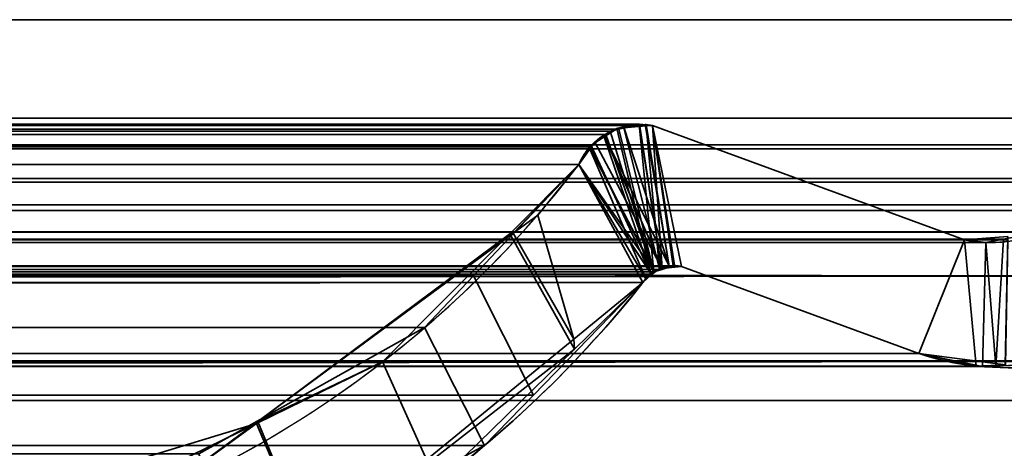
# Model space of a CAD drawing. Header units: millimetres. Extents: x -603 to 3703, y -120 to 193.
# Tile 583 of 656: x 1978.99 to 1985.03, y 0.02 to 2.65. Entities that reach past the tile are written whole.
import ezdxf

# ---------------------------------------------------------------- set-up
doc = ezdxf.new("R2010")
doc.units = ezdxf.units.MM
doc.layers.add('152', color=7, linetype='Continuous', true_color=0xffffff)

# ---------------------------------------------------------------- blocks, each defined once
blk = doc.blocks.new('UG_SURFACE_002')
at = {"layer": '152', "color": 252, "linetype": 'Continuous', "lineweight": 35}
for points in [[(2177.5, -35, 2213.0001), (2177.5, 174.4, 2213.0001), (822.5, 174.4, 2213.0001), (822.5, -35, 2213.0001)], [(972.5, -35, 2063), (972.5, 174.4, 2063), (2027.4999, 174.4, 2063), (2027.4999, -35, 2063)]]:
    blk.add_3dface(points, dxfattribs=at)
blk = doc.blocks.new('UG_SURFACE_089')
at = {"layer": '152', "color": 252, "linetype": 'Continuous', "lineweight": 35}
for points in [[(1011, -46.92, 2022.5), (1989, -46.92, 2022.5), (1989, 14.42, 2022.5), (1011, 14.42, 2022.5)], [(1012.5, -46.92, 2020.9999), (1012.5, 14.42, 2020.9999), (1987.5, 14.42, 2020.9999), (1987.5, -46.92, 2020.9999)]]:
    blk.add_3dface(points, dxfattribs=at)
blk = doc.blocks.new('UG_SURFACE_144')
at = {"layer": '152', "color": 7, "linetype": 'Continuous', "lineweight": 35}
for points in [[(1986.675, 2.6459, 2020.175), (1986.6284, 5.9608, 2020.1285), (1013.3716, 5.9608, 2020.1285), (1013.325, 2.6459, 2020.175)], [(1014.2951, 2.0412, 2019.2049), (1014.3776, 4.9715, 2019.1224), (1985.6224, 4.9715, 2019.1224), (1985.7049, 2.0412, 2019.2049)], [(1986.6695, 1.0733, 2020.1695), (1013.325, 2.6459, 2020.175), (1013.2391, 0.3109, 2020.2608)], [(1986.6695, 1.0733, 2020.1695), (1986.675, 2.6459, 2020.175), (1013.325, 2.6459, 2020.175)], [(1014.2951, 2.0412, 2019.2049), (1985.7049, 2.0412, 2019.2049), (1985.6882, 1.8784, 2019.1882), (1014.3118, 1.8784, 2019.1882)], [(1017.1266, 1.997, 2016.3734), (1015.2102, 1.295, 2018.2898), (1984.7898, 1.295, 2018.2898), (1982.8734, 1.997, 2016.3734)], [(1017.1266, 1.997, 2016.3734), (1982.8734, 1.997, 2016.3734), (1982.7933, 2.0043, 2016.2933)], [(1982.7933, 2.0043, 2016.2933), (1017.2083, 1.9879, 2016.2916), (1017.1266, 1.997, 2016.3734)], [(1982.7933, 2.0043, 2016.2933), (1982.7911, 2.0038, 2016.2911), (1017.2083, 1.9879, 2016.2916)], [(1017.3337, 1.974, 2016.1662), (1017.2083, 1.9879, 2016.2916), (1982.7911, 2.0038, 2016.2911)], [(1982.7911, 2.0038, 2016.2911), (1982.6667, 1.974, 2016.1667), (1017.3337, 1.974, 2016.1662)], [(1982.6667, 1.974, 2016.1667), (1982.7911, 2.0038, 2016.2911), (1982.8825, 1.0991, 2016.3825)], [(1982.9315, 1.1144, 2016.4316), (1982.7911, 2.0038, 2016.2911), (1982.7933, 2.0043, 2016.2933)], [(1982.9315, 1.1144, 2016.4316), (1982.8825, 1.0991, 2016.3825), (1982.7911, 2.0038, 2016.2911)], [(1982.7933, 2.0043, 2016.2933), (1982.8734, 1.997, 2016.3734), (1983.0011, 1.1363, 2016.5012), (1982.9315, 1.1144, 2016.4316)], [(1982.8734, 1.997, 2016.3734), (1983.0514, 1.1329, 2016.5515), (1983.0031, 1.1361, 2016.5031)], [(1984.5084, 0.5991, 2018.0085), (1983.0514, 1.1329, 2016.5515), (1982.8734, 1.997, 2016.3734), (1984.7898, 1.295, 2018.2898)], [(1983.0031, 1.1361, 2016.5031), (1983.0011, 1.1363, 2016.5012), (1982.8734, 1.997, 2016.3734)], [(1017.3662, 1.9704, 2016.1338), (1017.3337, 1.974, 2016.1662), (1982.6667, 1.974, 2016.1667)], [(1017.3662, 1.9704, 2016.1338), (1982.6667, 1.974, 2016.1667), (1982.6149, 1.9616, 2016.115)], [(1982.6149, 1.9616, 2016.115), (1017.4114, 1.9379, 2016.0887), (1017.3662, 1.9704, 2016.1338)], [(1982.6149, 1.9616, 2016.115), (1982.5877, 1.941, 2016.0878), (1017.4114, 1.9379, 2016.0887)], [(1017.5066, 1.8695, 2015.9934), (1017.4114, 1.9379, 2016.0887), (1982.5877, 1.941, 2016.0878)], [(1017.5066, 1.8695, 2015.9934), (1982.5877, 1.941, 2016.0878), (1982.4934, 1.8695, 2015.9934)], [(1982.4915, 1.8664, 2015.9914), (1982.4934, 1.8695, 2015.9934), (1982.5877, 1.941, 2016.0878), (1982.8825, 1.0991, 2016.3825)], [(1982.5877, 1.941, 2016.0878), (1982.6149, 1.9616, 2016.115), (1982.8825, 1.0991, 2016.3825)], [(1982.8825, 1.0991, 2016.3825), (1982.6149, 1.9616, 2016.115), (1982.6667, 1.974, 2016.1667)], [(1014.3118, 1.8784, 2019.1882), (1985.6882, 1.8784, 2019.1882), (1985.6794, 1.8545, 2019.1793)], [(1985.6794, 1.8545, 2019.1793), (1014.3186, 1.8526, 2019.1815), (1014.3118, 1.8784, 2019.1882)], [(1014.3309, 1.8061, 2019.1691), (1014.3186, 1.8526, 2019.1815), (1985.6794, 1.8545, 2019.1793)], [(1014.3309, 1.8061, 2019.1691), (1985.6794, 1.8545, 2019.1793), (1985.6114, 1.6712, 2019.1114)], [(1982.4934, 1.8695, 2015.9934), (1017.5085, 1.8664, 2015.9914), (1017.5066, 1.8695, 2015.9934)], [(1982.4934, 1.8695, 2015.9934), (1982.4915, 1.8664, 2015.9914), (1017.5085, 1.8664, 2015.9914)], [(1017.5085, 1.8664, 2015.9914), (1982.4915, 1.8664, 2015.9914), (1982.4214, 1.7573, 2015.9214), (1017.5786, 1.7573, 2015.9214)], [(1982.8825, 1.0991, 2016.3825), (1982.8674, 1.0844, 2016.3674), (1982.4214, 1.7573, 2015.9214), (1982.4915, 1.8664, 2015.9914)], [(1014.3309, 1.8061, 2019.1691), (1985.6114, 1.6712, 2019.1114), (1985.5958, 1.65, 2019.0959)], [(1985.5958, 1.65, 2019.0959), (1014.405, 1.6498, 2019.0949), (1014.3309, 1.8061, 2019.1691)], [(1017.5786, 1.7573, 2015.9214), (1982.4214, 1.7573, 2015.9214), (1981.7749, 1.0741, 2015.275), (1018.2251, 1.0741, 2015.275)], [(1981.7749, 1.0741, 2015.275), (1982.4214, 1.7573, 2015.9214), (1982.8143, 1.0331, 2016.3143), (1982.1423, 0.3422, 2015.6424)], [(1982.4214, 1.7573, 2015.9214), (1982.8674, 1.0844, 2016.3674), (1982.8143, 1.0331, 2016.3143)], [(1014.405, 1.6498, 2019.0949), (1985.5958, 1.65, 2019.0959), (1985.4931, 1.5104, 2018.9931)], [(1014.4185, 1.6214, 2019.0816), (1014.405, 1.6498, 2019.0949), (1985.4931, 1.5104, 2018.9931)], [(1014.4185, 1.6214, 2019.0816), (1985.4931, 1.5104, 2018.9931), (1985.4424, 1.4748, 2018.9424)], [(1985.4424, 1.4748, 2018.9424), (1014.5568, 1.4693, 2018.9433), (1014.4185, 1.6214, 2019.0816)], [(1014.5789, 1.4448, 2018.9211), (1014.5568, 1.4693, 2018.9433), (1985.4424, 1.4748, 2018.9424)], [(1014.5789, 1.4448, 2018.9211), (1985.4424, 1.4748, 2018.9424), (1985.2571, 1.3446, 2018.7571)], [(1014.5789, 1.4448, 2018.9211), (1985.2571, 1.3446, 2018.7571), (1985.2486, 1.3429, 2018.7485)], [(1985.2486, 1.3429, 2018.7485), (1014.7544, 1.3555, 2018.7457), (1014.5789, 1.4448, 2018.9211)], [(1014.8538, 1.3048, 2018.6462), (1014.7544, 1.3555, 2018.7457), (1985.2486, 1.3429, 2018.7485)], [(1014.9699, 1.3016, 2018.5301), (1014.8538, 1.3048, 2018.6462), (1985.2486, 1.3429, 2018.7485)], [(1985.2486, 1.3429, 2018.7485), (1985.0287, 1.3001, 2018.5287), (1014.9699, 1.3016, 2018.5301)], [(1985.604, 0.5495, 2019.104), (1984.9817, 0.5216, 2018.4817), (1985.0287, 1.3001, 2018.5287), (1985.2486, 1.3429, 2018.7485)], [(1014.9699, 1.3016, 2018.5301), (1985.0287, 1.3001, 2018.5287), (1984.9199, 1.2788, 2018.42)], [(1015.2102, 1.295, 2018.2898), (1014.9699, 1.3016, 2018.5301), (1984.9199, 1.2788, 2018.42)], [(1984.9199, 1.2788, 2018.42), (1984.7898, 1.295, 2018.2898), (1015.2102, 1.295, 2018.2898)], [(1984.7898, 1.295, 2018.2898), (1984.9199, 1.2788, 2018.42), (1984.8992, 0.5179, 2018.3992), (1984.5084, 0.5991, 2018.0085)], [(1984.9817, 0.5216, 2018.4817), (1984.8992, 0.5179, 2018.3992), (1984.9199, 1.2788, 2018.42)], [(1984.9817, 0.5216, 2018.4817), (1984.9199, 1.2788, 2018.42), (1985.0287, 1.3001, 2018.5287)], [(1983.0514, 1.1329, 2016.5515), (1984.5084, 0.5991, 2018.0085), (1015.4916, 0.5991, 2018.0085), (1016.9486, 1.1329, 2016.5515)], [(1983.0514, 1.1329, 2016.5515), (1016.9486, 1.1329, 2016.5515), (1016.9967, 1.1297, 2016.5033)], [(1983.0011, 1.1363, 2016.5012), (1016.9967, 1.1297, 2016.5033), (1017.0606, 1.1255, 2016.4394)], [(1983.0011, 1.1363, 2016.5012), (1983.0031, 1.1361, 2016.5031), (1016.9967, 1.1297, 2016.5033)], [(1016.9967, 1.1297, 2016.5033), (1983.0031, 1.1361, 2016.5031), (1983.0514, 1.1329, 2016.5515)], [(1017.0606, 1.1255, 2016.4394), (1982.9315, 1.1144, 2016.4316), (1983.0011, 1.1363, 2016.5012)], [(1017.0606, 1.1255, 2016.4394), (1017.0691, 1.1208, 2016.4309), (1982.9315, 1.1144, 2016.4316)], [(1982.8825, 1.0991, 2016.3825), (1017.0691, 1.1208, 2016.4309), (1017.1335, 1.0854, 2016.3665)], [(1982.8825, 1.0991, 2016.3825), (1982.9315, 1.1144, 2016.4316), (1017.0691, 1.1208, 2016.4309)], [(1017.1335, 1.0854, 2016.3665), (1982.8674, 1.0844, 2016.3674), (1982.8825, 1.0991, 2016.3825)], [(1013.2391, 0.3109, 2020.2608), (1986.7144, 0.3099, 2020.2143), (1986.6695, 1.0733, 2020.1695)], [(1982.8674, 1.0844, 2016.3674), (1017.1335, 1.0854, 2016.3665), (1017.1434, 1.08, 2016.3567)], [(1017.1434, 1.08, 2016.3567), (1982.8143, 1.0331, 2016.3143), (1982.8674, 1.0844, 2016.3674)], [(1017.1434, 1.08, 2016.3567), (1017.1857, 1.0331, 2016.3143), (1982.8143, 1.0331, 2016.3143)], [(1982.8143, 1.0331, 2016.3143), (1017.1857, 1.0331, 2016.3143), (1017.8912, 0.4417, 2015.6088)], [(1017.8912, 0.4417, 2015.6088), (1982.1423, 0.3422, 2015.6424), (1982.8143, 1.0331, 2016.3143)], [(1018.5249, 0.7572, 2014.9751), (1018.2251, 1.0741, 2015.275), (1981.7749, 1.0741, 2015.275)], [(1018.5249, 0.7572, 2014.9751), (1981.7749, 1.0741, 2015.275), (1981.4751, 0.7572, 2014.9751)], [(1982.1423, 0.3422, 2015.6424), (1981.8425, 0.0339, 2015.3425), (1981.4751, 0.7572, 2014.9751), (1981.7749, 1.0741, 2015.275)], [(1981.4751, 0.7572, 2014.9751), (1980.0892, -0.0172, 2013.5891), (1019.9108, -0.0172, 2013.5891), (1018.5249, 0.7572, 2014.9751)], [(1980.0892, -0.0172, 2013.5891), (1981.4751, 0.7572, 2014.9751), (1981.8425, 0.0339, 2015.3425), (1980.3668, -0.7665, 2013.8669)], [(1014.2697, -0.8721, 2019.2304), (1985.6925, 0.5499, 2019.1925), (1985.6869, -0.4242, 2019.187)], [(1014.2697, -0.8721, 2019.2304), (1014.3075, 0.5499, 2019.1925), (1985.6925, 0.5499, 2019.1925)], [(1014.3124, 0.5521, 2019.1877), (1985.6876, 0.5521, 2019.1877), (1985.6925, 0.5499, 2019.1925), (1014.3075, 0.5499, 2019.1925)], [(1985.6853, 0.5531, 2019.1853), (1014.3124, 0.5521, 2019.1877), (1014.3147, 0.5531, 2019.1853)], [(1985.6853, 0.5531, 2019.1853), (1985.6876, 0.5521, 2019.1877), (1014.3124, 0.5521, 2019.1877)], [(1014.3147, 0.5531, 2019.1853), (1014.3213, 0.5528, 2019.1786), (1985.6787, 0.5528, 2019.1786)], [(1985.6787, 0.5528, 2019.1786), (1985.6853, 0.5531, 2019.1853), (1014.3147, 0.5531, 2019.1853)], [(1014.3213, 0.5528, 2019.1786), (1014.3424, 0.5517, 2019.1576), (1985.6576, 0.5519, 2019.1576)], [(1985.6576, 0.5519, 2019.1576), (1985.6787, 0.5528, 2019.1786), (1014.3213, 0.5528, 2019.1786)], [(1985.604, 0.5495, 2019.104), (1985.6576, 0.5519, 2019.1576), (1014.3424, 0.5517, 2019.1576)], [(1014.3424, 0.5517, 2019.1576), (1014.3961, 0.5491, 2019.1038), (1985.604, 0.5495, 2019.104)], [(1984.9817, 0.5216, 2018.4817), (1985.604, 0.5495, 2019.104), (1014.3961, 0.5491, 2019.1038)], [(1014.3961, 0.5491, 2019.1038), (1015.0189, 0.5188, 2018.481), (1984.9817, 0.5216, 2018.4817)], [(1015.077, 0.516, 2018.4231), (1984.5084, 0.5991, 2018.0085), (1984.8992, 0.5179, 2018.3992)], [(1015.077, 0.516, 2018.4231), (1015.4916, 0.5991, 2018.0085), (1984.5084, 0.5991, 2018.0085)], [(1984.8992, 0.5179, 2018.3992), (1984.9817, 0.5216, 2018.4817), (1015.0189, 0.5188, 2018.481)], [(1984.8992, 0.5179, 2018.3992), (1015.0189, 0.5188, 2018.481), (1015.077, 0.516, 2018.4231)], [(1981.8425, 0.0339, 2015.3425), (1017.8912, 0.4417, 2015.6088), (1019.3079, -0.7461, 2014.1921)], [(1981.8425, 0.0339, 2015.3425), (1982.1423, 0.3422, 2015.6424), (1017.8912, 0.4417, 2015.6088)], [(1986.8573, -2.122, 2020.3571), (1013.2391, 0.3109, 2020.2608), (1013.1508, -2.0882, 2020.3493)], [(1986.8573, -2.122, 2020.3571), (1986.7144, 0.3099, 2020.2143), (1013.2391, 0.3109, 2020.2608)], [(1981.8425, 0.0339, 2015.3425), (1019.3079, -0.7461, 2014.1921), (1019.6105, -0.83, 2013.8896)], [(1019.6105, -0.83, 2013.8896), (1980.3668, -0.7665, 2013.8669), (1981.8425, 0.0339, 2015.3425)]]:
    blk.add_3dface(points, dxfattribs=at)
blk = doc.blocks.new('UG_SURFACE_145')
at = {"layer": '152', "color": 7, "linetype": 'Continuous', "lineweight": 35}
for points in [[(1982.8292, 2.003, -7), (1982.6974, 1.9858, -7), (1982.697, 1.9825, 2016.197)], [(1982.697, 1.9825, 2016.197), (1982.8355, 1.9939, 2016.3355), (1982.8292, 2.003, -7)], [(1982.6974, 1.9858, -7), (1982.8292, 2.003, -7), (1982.9762, 1.1339, -7)], [(1982.9762, 1.1339, -7), (1982.8292, 2.003, -7), (1982.8352, 2.0022, -7)], [(1982.8355, 1.9939, 2016.3355), (1982.8352, 2.0022, -7), (1982.8292, 2.003, -7)], [(1983.0098, 1.1335, -7), (1982.9762, 1.1339, -7), (1982.8352, 2.0022, -7), (1982.8734, 1.997, -7)], [(1982.8734, 1.997, -7), (1982.8352, 2.0022, -7), (1982.8355, 1.9939, 2016.3355)], [(1982.8734, 1.997, 2016.3734), (1982.8355, 1.9939, 2016.3355), (1982.917, 1.1172, 2016.417), (1982.9324, 1.119, 2016.4325)], [(1982.8355, 1.9939, 2016.3355), (1982.8734, 1.997, 2016.3734), (1982.8734, 1.997, -7)], [(1982.8734, 1.997, -7), (1983.0514, 1.1329, -7), (1983.0098, 1.1335, -7)], [(1982.8734, 1.997, -7), (1984.7898, 1.295, -7), (1984.5084, 0.5991, -7), (1983.0514, 1.1329, -7)], [(1984.7898, 1.295, 2018.2898), (1982.8734, 1.997, 2016.3734), (1983.0514, 1.1329, 2016.5515), (1984.5084, 0.5991, 2018.0085)], [(1982.9324, 1.119, 2016.4325), (1983.0104, 1.1281, 2016.5102), (1982.8734, 1.997, 2016.3734)], [(1983.0104, 1.1281, 2016.5102), (1983.0514, 1.1329, 2016.5515), (1982.8734, 1.997, 2016.3734)], [(1982.8734, 1.997, 2016.3734), (1984.7898, 1.295, 2018.2898), (1984.7898, 1.295, -7), (1982.8734, 1.997, -7)], [(1982.6605, 1.9809, -7), (1982.5782, 1.9312, -7), (1982.5776, 1.9273, 2016.0775)], [(1982.5776, 1.9273, 2016.0775), (1982.6553, 1.979, 2016.1552), (1982.6605, 1.9809, -7)], [(1982.6553, 1.979, 2016.1552), (1982.5776, 1.9273, 2016.0775), (1982.866, 1.0806, 2016.366)], [(1982.9762, 1.1339, -7), (1982.5782, 1.9312, -7), (1982.6605, 1.9809, -7), (1982.6974, 1.9858, -7)], [(1982.6553, 1.979, 2016.1552), (1982.6974, 1.9858, -7), (1982.6605, 1.9809, -7)], [(1982.6553, 1.979, 2016.1552), (1982.697, 1.9825, 2016.197), (1982.6974, 1.9858, -7)], [(1982.866, 1.0806, 2016.366), (1982.917, 1.1172, 2016.417), (1982.697, 1.9825, 2016.197), (1982.6553, 1.979, 2016.1552)], [(1982.8355, 1.9939, 2016.3355), (1982.697, 1.9825, 2016.197), (1982.917, 1.1172, 2016.417)], [(1982.5193, 1.8956, -7), (1982.4911, 1.8559, -7), (1982.487, 1.8578, 2015.9869)], [(1982.487, 1.8578, 2015.9869), (1982.4977, 1.8741, 2015.9976), (1982.5193, 1.8956, -7)], [(1982.4977, 1.8741, 2015.9976), (1982.487, 1.8578, 2015.9869), (1982.8326, 1.0564, 2016.3326), (1982.866, 1.0806, 2016.366)], [(1982.9339, 1.1185, -7), (1982.8854, 1.1008, -7), (1982.4911, 1.8559, -7), (1982.5193, 1.8956, -7)], [(1982.4977, 1.8741, 2015.9976), (1982.5782, 1.9312, -7), (1982.5193, 1.8956, -7)], [(1982.4977, 1.8741, 2015.9976), (1982.5776, 1.9273, 2016.0775), (1982.5782, 1.9312, -7)], [(1982.866, 1.0806, 2016.366), (1982.5776, 1.9273, 2016.0775), (1982.4977, 1.8741, 2015.9976)], [(1982.5193, 1.8956, -7), (1982.5782, 1.9312, -7), (1982.9339, 1.1185, -7)], [(1982.5782, 1.9312, -7), (1982.9762, 1.1339, -7), (1982.9339, 1.1185, -7)], [(1982.8326, 1.0564, 2016.3326), (1982.487, 1.8578, 2015.9869), (1982.4214, 1.7573, 2015.9214)], [(1982.4214, 1.7573, 2015.9214), (1982.487, 1.8578, 2015.9869), (1982.4911, 1.8559, -7)], [(1982.4214, 1.7573, -7), (1982.4911, 1.8559, -7), (1982.8854, 1.1008, -7)], [(1982.4911, 1.8559, -7), (1982.4214, 1.7573, -7), (1982.4214, 1.7573, 2015.9214)], [(1981.9978, 1.3318, -7), (1982.4214, 1.7573, -7), (1982.8143, 1.0331, -7), (1982.3954, 0.6251, -7)], [(1982.4214, 1.7573, -7), (1981.9978, 1.3318, -7), (1982.0188, 1.3368, 2015.5189)], [(1982.0188, 1.3368, 2015.5189), (1982.1692, 1.4475, 2015.6691), (1982.4214, 1.7573, -7)], [(1982.4214, 1.7573, 2015.9214), (1982.1692, 1.4475, 2015.6691), (1982.3908, 0.6861, 2015.8908), (1982.8143, 1.0331, 2016.3143)], [(1982.1692, 1.4475, 2015.6691), (1982.4214, 1.7573, 2015.9214), (1982.4214, 1.7573, -7)], [(1982.4214, 1.7573, -7), (1982.8854, 1.1008, -7), (1982.8668, 1.0832, -7)], [(1982.8668, 1.0832, -7), (1982.8143, 1.0331, -7), (1982.4214, 1.7573, -7)], [(1982.8143, 1.0331, 2016.3143), (1982.8326, 1.0564, 2016.3326), (1982.4214, 1.7573, 2015.9214)], [(1982.3908, 0.6861, 2015.8908), (1982.1692, 1.4475, 2015.6691), (1982.0188, 1.3368, 2015.5189)], [(1982.0188, 1.3368, 2015.5189), (1980.4503, 0.1813, 2013.9503), (1980.7856, -0.629, 2014.2856), (1982.3908, 0.6861, 2015.8908)], [(1980.4503, 0.1813, 2013.9503), (1982.0188, 1.3368, 2015.5189), (1981.9978, 1.3318, -7)], [(1981.9978, 1.3318, -7), (1981.2173, 0.5474, -7), (1980.4503, 0.1813, 2013.9503)], [(1982.3954, 0.6251, -7), (1981.5519, -0.1965, -7), (1981.2173, 0.5474, -7), (1981.9978, 1.3318, -7)], [(1985.0408, 0.5283, -7), (1984.5084, 0.5991, -7), (1984.7898, 1.295, -7), (1985.0553, 1.2945, -7)], [(1984.5084, 0.5991, 2018.0085), (1984.8616, 0.5215, 2018.3616), (1984.7898, 1.295, 2018.2898)], [(1985.0541, 1.3151, 2018.5542), (1984.7898, 1.295, 2018.2898), (1984.8616, 0.5215, 2018.3616), (1985.0382, 0.5275, 2018.5382)], [(1984.7898, 1.295, 2018.2898), (1985.0541, 1.3151, 2018.5542), (1985.0553, 1.2945, -7)], [(1985.0553, 1.2945, -7), (1984.7898, 1.295, -7), (1984.7898, 1.295, 2018.2898)], [(1982.917, 1.1172, 2016.417), (1982.866, 1.0806, 2016.366), (1982.8668, 1.0832, -7)], [(1982.917, 1.1172, 2016.417), (1982.8668, 1.0832, -7), (1982.8854, 1.1008, -7)], [(1982.917, 1.1172, 2016.417), (1982.8854, 1.1008, -7), (1982.9339, 1.1185, -7)], [(1982.9339, 1.1185, -7), (1982.9324, 1.119, 2016.4325), (1982.917, 1.1172, 2016.417)], [(1982.9762, 1.1339, -7), (1983.0104, 1.1281, 2016.5102), (1982.9324, 1.119, 2016.4325)], [(1982.9324, 1.119, 2016.4325), (1982.9339, 1.1185, -7), (1982.9762, 1.1339, -7)], [(1982.9762, 1.1339, -7), (1983.0098, 1.1335, -7), (1983.0104, 1.1281, 2016.5102)], [(1983.0104, 1.1281, 2016.5102), (1983.0098, 1.1335, -7), (1983.0514, 1.1329, -7)], [(1983.0514, 1.1329, -7), (1983.0514, 1.1329, 2016.5515), (1983.0104, 1.1281, 2016.5102)], [(1983.0514, 1.1329, -7), (1984.5084, 0.5991, -7), (1984.5084, 0.5991, 2018.0085), (1983.0514, 1.1329, 2016.5515)], [(1982.8143, 1.0331, -7), (1982.8143, 1.0331, 2016.3143), (1982.3908, 0.6861, 2015.8908)], [(1982.3908, 0.6861, 2015.8908), (1982.3954, 0.6251, -7), (1982.8143, 1.0331, -7)], [(1982.8326, 1.0564, 2016.3326), (1982.8143, 1.0331, -7), (1982.8668, 1.0832, -7)], [(1982.8326, 1.0564, 2016.3326), (1982.8143, 1.0331, 2016.3143), (1982.8143, 1.0331, -7)], [(1982.8668, 1.0832, -7), (1982.866, 1.0806, 2016.366), (1982.8326, 1.0564, 2016.3326)], [(1982.3954, 0.6251, -7), (1982.3908, 0.6861, 2015.8908), (1980.7856, -0.629, 2014.2856)], [(1980.7856, -0.629, 2014.2856), (1981.5519, -0.1965, -7), (1982.3954, 0.6251, -7)], [(1980.442, 0.1689, -7), (1981.2173, 0.5474, -7), (1981.5519, -0.1965, -7), (1980.7552, -0.5715, -7)], [(1981.2173, 0.5474, -7), (1980.442, 0.1689, -7), (1980.4503, 0.1813, 2013.9503)], [(1984.8616, 0.5215, 2018.3616), (1984.5084, 0.5991, -7), (1985.0408, 0.5283, -7)], [(1984.8616, 0.5215, 2018.3616), (1984.5084, 0.5991, 2018.0085), (1984.5084, 0.5991, -7)], [(1985.0408, 0.5283, -7), (1985.0382, 0.5275, 2018.5382), (1984.8616, 0.5215, 2018.3616)], [(1980.4503, 0.1813, 2013.9503), (1979.8343, -0.2724, 2013.3343), (1980.5548, -0.8182, 2014.0548), (1980.7856, -0.629, 2014.2856)], [(1979.8343, -0.2724, 2013.3343), (1980.4503, 0.1813, 2013.9503), (1980.442, 0.1689, -7)], [(1980.442, 0.1689, -7), (1978.8275, -0.6193, -7), (1978.4043, -0.4504, 2011.9042)], [(1978.4043, -0.4504, 2011.9042), (1979.8343, -0.2724, 2013.3343), (1980.442, 0.1689, -7)], [(1980.7552, -0.5715, -7), (1979.0441, -1.3769, -7), (1978.8275, -0.6193, -7), (1980.442, 0.1689, -7)]]:
    blk.add_3dface(points, dxfattribs=at)

msp = doc.modelspace()

# ---------------------------------------------------------------- linework, layer by layer
at = {"layer": '152', "color": 252, "linetype": 'Continuous', "lineweight": -3, "true_color": 0x939598}
for p, q in [((1986.675, 2.6459, 2020.175), (1013.325, 2.6459, 2020.175)), ((1014.2951, 2.0412, 2019.2049), (1985.7049, 2.0412, 2019.2049)), ((1017.1266, 1.997, 2016.3734), (1982.8734, 1.997, 2016.3734)), ((1984.7899, 1.295, 2018.2899), (1982.8734, 1.997, 2016.3734)), ((1982.8734, 1.997, -7), (1984.7899, 1.295, -7)), ((1982.8734, 1.997, 2016.3734), (1982.8734, 1.997, -7)), ((1984.7899, 1.295, 2018.2899), (1982.8734, 1.997, 2016.3734)), ((1014.3117, 1.8784, 2019.1883), (1985.6883, 1.8784, 2019.1883)), ((1017.5786, 1.7573, 2015.9214), (1982.4214, 1.7573, 2015.9214)), ((1982.4214, 1.7573, 2015.9214), (1982.4214, 1.7573, -7)), ((1015.2101, 1.295, 2018.2899), (1984.7899, 1.295, 2018.2899)), ((1984.7899, 1.295, 2018.2899), (1984.7899, 1.295, -7)), ((1983.0515, 1.1329, 2016.5515), (1016.9485, 1.1329, 2016.5515)), ((1983.0515, 1.1329, 2016.5515), (1984.5084, 0.5991, 2018.0084)), ((1983.0515, 1.1329, -7), (1984.5084, 0.5991, -7)), ((1983.0515, 1.1329, -7), (1983.0515, 1.1329, 2016.5515)), ((1983.0515, 1.1329, 2016.5515), (1984.5084, 0.5991, 2018.0084)), ((1982.8143, 1.0331, 2016.3143), (1017.1857, 1.0331, 2016.3143)), ((1982.8143, 1.0331, -7), (1982.8143, 1.0331, 2016.3143)), ((1985.6926, 0.5499, 2019.1926), (1014.3074, 0.5499, 2019.1926)), ((1984.5084, 0.5991, 2018.0084), (1015.4916, 0.5991, 2018.0084)), ((1984.5084, 0.5991, 2018.0084), (1984.5084, 0.5991, -7))]:
    msp.add_line(p, q, dxfattribs=at)
for points in [[(1982.4214, 1.7573, 2015.9214), (1982.4975, 1.9333, 2015.9975), (1982.6851, 2.0331, 2016.1851), (1982.8734, 1.997, 2016.3734)], [(1982.4214, 1.7573, -7), (1982.4975, 1.9333, -7), (1982.6851, 2.0331, -7), (1982.8734, 1.997, -7)], [(1984.7899, 1.295, 2018.2899), (1985.1991, 1.208, 2018.6991), (1985.6012, 1.4692, 2019.1012), (1985.6883, 1.8784, 2019.1883)], [(1984.7899, 1.295, -7), (1985.1991, 1.208, -7), (1985.6012, 1.4692, -7), (1985.6883, 1.8784, -7)], [(1976.1124, -0.7357, 2009.6124), (1978.5145, -1.1357, 2012.0145), (1980.9414, -0.1772, 2014.4414), (1982.4214, 1.7573, 2015.9214)], [(1976.1124, -0.7357, -7), (1978.5145, -1.1357, -7), (1980.9414, -0.1772, -7), (1982.4214, 1.7573, -7)], [(1982.8143, 1.0331, -7), (1982.867, 1.1099, -7), (1982.9598, 1.1489, -7), (1983.0515, 1.1329, -7)], [(1983.0515, 1.1329, 2016.5515), (1982.9598, 1.1489, 2016.4598), (1982.867, 1.1099, 2016.367), (1982.8143, 1.0331, 2016.3143)], [(1976.2144, -1.4582, -7), (1978.7053, -1.9092, -7), (1981.2426, -0.9513, -7), (1982.8143, 1.0331, -7)], [(1982.8143, 1.0331, 2016.3143), (1981.2426, -0.9513, 2014.7426), (1978.7053, -1.9092, 2012.2053), (1976.2144, -1.4582, 2009.7144)], [(1985.6926, 0.5499, 2019.1926), (1985.6383, 0.5892, 2019.1383), (1985.0426, 0.4094, 2018.5426), (1984.5084, 0.5991, 2018.0084)], [(1984.5084, 0.5991, -7), (1985.0426, 0.4094, -7), (1985.6383, 0.5892, -7), (1985.6926, 0.5499, -7)]]:
    msp.add_open_spline(points, degree=3, dxfattribs=at)
for points, knots in [([(1982.4214, 1.7573, 2015.9214), (1982.44, 1.8004, 2015.94), (1982.4653, 1.8384, 2015.9653), (1982.5296, 1.9095, 2016.0296), (1982.5715, 1.94, 2016.0715), (1982.6718, 1.9899, 2016.1718), (1982.733, 2.0039, 2016.233), (1982.8201, 2.0045, 2016.3201), (1982.8469, 2.0021, 2016.3469), (1982.8734, 1.997, 2016.3734)], [0, 0, 0, 0, 0.21172, 0.21172, 0.48397, 0.48397, 0.842606, 0.842606, 1, 1, 1, 1]), ([(1985.6883, 1.8784, 2019.1883), (1985.6724, 1.8037, 2019.1724), (1985.6452, 1.7328, 2019.1452), (1985.5779, 1.6101, 2019.0779), (1985.5372, 1.5562, 2019.0372), (1985.4222, 1.437, 2018.9222), (1985.3408, 1.3822, 2018.8408), (1985.149, 1.2961, 2018.649), (1985.0333, 1.2746, 2018.5333), (1984.8764, 1.2805, 2018.3764), (1984.8329, 1.2859, 2018.3329), (1984.7899, 1.295, 2018.2899)], [0, 0, 0, 0, 0.155527, 0.155527, 0.309097, 0.309097, 0.556994, 0.556994, 0.878213, 0.878213, 1, 1, 1, 1]), ([(1976.1124, -0.7357, 2009.6124), (1977.2368, -0.923, 2010.7368), (1978.3602, -0.8246, 2011.8602), (1979.9986, -0.226, 2013.4986), (1980.5245, 0.0461, 2014.0245), (1981.5276, 0.7643, 2015.0276), (1982.0041, 1.2119, 2015.5041), (1982.4214, 1.7573, 2015.9214)], [0, 0, 0, 0, 0.5, 0.5, 0.75, 0.75, 1, 1, 1, 1]), ([(1982.8143, 1.0331, 2016.3143), (1982.8241, 1.0474, 2016.3241), (1982.8351, 1.0601, 2016.3351), (1982.8581, 1.0819, 2016.3581), (1982.8702, 1.0912, 2016.3702), (1982.8887, 1.103, 2016.3887), (1982.895, 1.1066, 2016.395), (1982.9142, 1.1165, 2016.4142), (1982.9273, 1.1218, 2016.4273), (1982.9538, 1.13, 2016.4538), (1982.9673, 1.1329, 2016.4673), (1982.9876, 1.1354, 2016.4876), (1982.9943, 1.136, 2016.4943), (1983.0179, 1.1369, 2016.5179), (1983.0348, 1.1358, 2016.5348), (1983.0515, 1.1329, 2016.5515)], [0, 0, 0, 0, 0.165568, 0.165568, 0.325273, 0.325273, 0.404682, 0.404682, 0.564036, 0.564036, 0.723298, 0.723298, 0.80269, 0.80269, 1, 1, 1, 1]), ([(1976.2144, -1.4582, 2009.7144), (1977.3849, -1.6701, 2010.8849), (1978.5566, -1.583, 2012.0566), (1980.2688, -0.985, 2013.7688), (1980.8191, -0.7102, 2014.3191), (1981.8711, 0.0189, 2015.3711), (1982.3726, 0.4754, 2015.8726), (1982.8143, 1.0331, 2016.3143)], [0, 0, 0, 0, 0.5, 0.5, 0.75, 0.75, 1, 1, 1, 1]), ([(1985.6926, 0.5499, 2019.1926), (1985.6903, 0.5515, 2019.1903), (1985.6878, 0.5524, 2019.1878), (1985.6733, 0.5565, 2019.1733), (1985.6609, 0.5559, 2019.1609), (1985.6245, 0.5547, 2019.1245), (1985.6003, 0.552, 2019.1003), (1985.4798, 0.5386, 2018.9798), (1985.3835, 0.5258, 2018.8835), (1985.1579, 0.5089, 2018.6579), (1985.0282, 0.5069, 2018.5282), (1984.7678, 0.5291, 2018.2678), (1984.6361, 0.5538, 2018.1361), (1984.5084, 0.5991, 2018.0084)], [0, 0, 0, 0, 0.006371, 0.006371, 0.037219, 0.037219, 0.098153, 0.098153, 0.341688, 0.341688, 0.667489, 0.667489, 1, 1, 1, 1])]:
    msp.add_open_spline(points, degree=3, knots=knots, dxfattribs=at)

# ---------------------------------------------------------------- block references
for name in ['UG_SURFACE_002', 'UG_SURFACE_089', 'UG_SURFACE_144', 'UG_SURFACE_145']:
    msp.add_blockref(name, (0, 0), dxfattribs=at)

doc.saveas('drawing.dxf')
